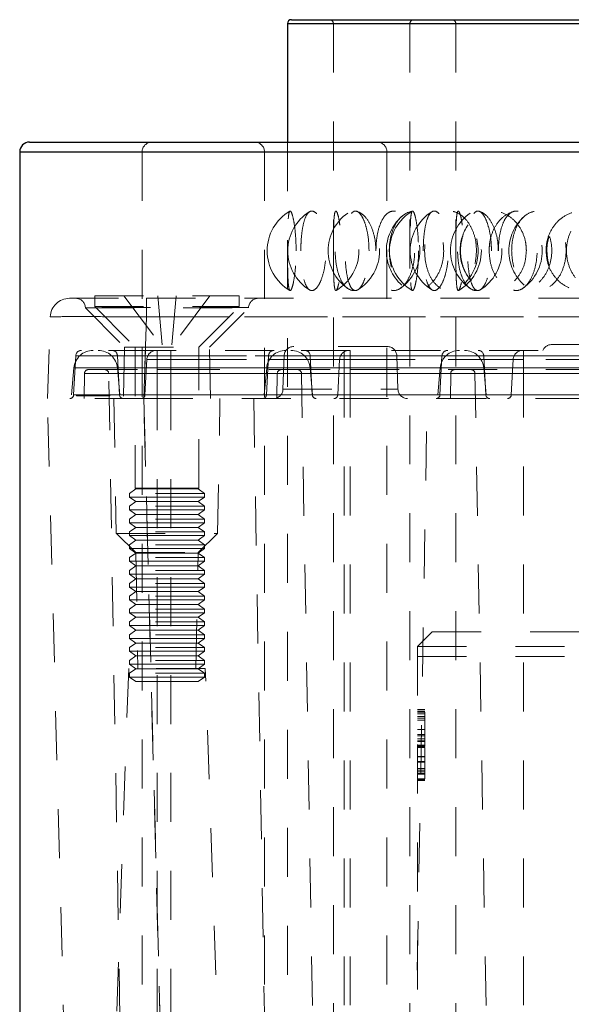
# Model space of a CAD drawing. Header units: inches. Extents: x 220 to 877, y 4 to 174.
# Tile 413 of 656: x 453.63 to 454.76, y 136.7 to 138.71. Entities that reach past the tile are written whole.
import ezdxf

# ---------------------------------------------------------------- set-up
doc = ezdxf.new("R2010")
doc.units = ezdxf.units.IN
doc.header["$LTSCALE"] = 0.5
doc.header["$MEASUREMENT"] = 0
doc.linetypes.add('HIDDEN', pattern=[0.225, 0.15, -0.075])
doc.layers.add('DSS-M-S', color=53, linetype='Continuous')
doc.layers.add('SVD-M-S', color=8, linetype='Continuous')

msp = doc.modelspace()

# ---------------------------------------------------------------- linework, layer by layer
at = {"layer": 'DSS-M-S', "linetype": 'Continuous', "lineweight": 25}
for p, q in [((454.18787, 138.71072), (456.20337, 138.71072)), ((454.17999, 138.70285), (454.17999, 138.46072)), ((454.17999, 138.70285), (456.21124, 138.70285)), ((453.65312, 138.46072), (456.73812, 138.46072)), ((453.63312, 138.44072), (453.63312, 136.53422)), ((453.63312, 138.44072), (456.75812, 138.44072))]:
    msp.add_line(p, q, dxfattribs=at)
at = {"layer": 'DSS-M-S', "linetype": 'HIDDEN', "lineweight": 18}
for p, q in [((455.19562, 138.70285), (454.17999, 138.70285)), ((454.27374, 138.70285), (454.27374, 134.7186)), ((456.11706, 138.70285), (454.27418, 138.70285)), ((454.42999, 138.70285), (454.42999, 134.7186)), ((456.21124, 138.70285), (454.43044, 138.70285)), ((454.52374, 138.70285), (454.52374, 134.7186)), ((456.36706, 138.70285), (454.52418, 138.70285)), ((454.17999, 138.46072), (454.17999, 134.7186)), ((455.19562, 138.44072), (453.63312, 138.44072)), ((453.88312, 138.44072), (453.88312, 136.53422)), ((456.75812, 138.44072), (453.88489, 138.44072)), ((454.13312, 138.44072), (454.13312, 134.29322)), ((456.25768, 138.44072), (454.13355, 138.44072)), ((454.38312, 138.44072), (454.38312, 135.90072)), ((456.50768, 138.44072), (454.38355, 138.44072)), ((454.47562, 137.46072), (454.44562, 137.43072)), ((454.47562, 137.46072), (455.91562, 137.46072)), ((454.44562, 137.43072), (454.44562, 135.96072)), ((455.94562, 137.43072), (454.44562, 137.43072)), ((454.44562, 137.41072), (455.94562, 137.41072)), ((454.46062, 137.30205), (454.44562, 137.30205)), ((454.46062, 137.29852), (454.44562, 137.29852)), ((454.46062, 137.29645), (454.44562, 137.29645)), ((454.46062, 137.29355), (454.44562, 137.29355)), ((454.46062, 137.28792), (454.44562, 137.28792)), ((454.46062, 137.28439), (454.44562, 137.28439)), ((454.46062, 137.28052), (454.44562, 137.28052)), ((454.46062, 137.26156), (454.44562, 137.26156)), ((454.46062, 137.2615), (454.44562, 137.2615)), ((454.46062, 137.25082), (454.44562, 137.25082)), ((454.46062, 137.24814), (454.44562, 137.24814)), ((454.46062, 137.24199), (454.44562, 137.24199)), ((454.46062, 137.23845), (454.44562, 137.23845)), ((454.46062, 137.23815), (454.44562, 137.23815)), ((454.46062, 137.23669), (454.44562, 137.23669)), ((454.46062, 137.22962), (454.44562, 137.22962)), ((454.46062, 137.22957), (454.44562, 137.22957)), ((454.46062, 137.22791), (454.44562, 137.22791)), ((454.46062, 137.22788), (454.44562, 137.22788)), ((454.46062, 137.22785), (454.44562, 137.22785)), ((454.46062, 137.22658), (454.44562, 137.22658)), ((454.46062, 137.22432), (454.44562, 137.22432)), ((454.46062, 137.22432), (454.46062, 137.16072)), ((454.46062, 137.20627), (454.44562, 137.20627)), ((454.46062, 137.20574), (454.44562, 137.20574)), ((454.46062, 137.19606), (454.44562, 137.19606)), ((454.46062, 137.19498), (454.44562, 137.19498)), ((454.46062, 137.18192), (454.44562, 137.18192)), ((454.46062, 137.17836), (454.44562, 137.17836)), ((454.46062, 137.17486), (454.44562, 137.17486)), ((454.46062, 137.17132), (454.44562, 137.17132)), ((454.46062, 137.17044), (454.44562, 137.17044)), ((454.46062, 137.16072), (454.44562, 137.16072)), ((454.46062, 137.15896), (454.44562, 137.15896)), ((454.46062, 137.15719), (454.44562, 137.15719))]:
    msp.add_line(p, q, dxfattribs=at)
at = {"layer": 'DSS-M-S', "linetype": 'Continuous', "lineweight": 25}
for centre, radius in [((454.18787, 138.70285), 0.00787), ((453.65312, 138.44072), 0.02)]:
    msp.add_arc(centre, radius, 90, 180, dxfattribs=at)
at = {"layer": 'DSS-M-S', "linetype": 'HIDDEN', "lineweight": 18}
for centre, radius, start, end in [((454.26587, 138.70285), 0.00787, 0, 90), ((454.43787, 138.70285), 0.00787, 90, 180), ((454.51587, 138.70285), 0.00787, 0, 90), ((453.90312, 138.44072), 0.02, 90, 180), ((454.11312, 138.44072), 0.02, 0, 90), ((454.36312, 138.44072), 0.02, 0, 90), ((454.23217, 138.23885), 0.09375, 120.35521, 180), ((454.27428, 138.23885), 0.09375, 122.02548, 180), ((454.35666, 138.23885), 0.09375, 124.95055, 180), ((454.23217, 138.23885), 0.09375, 300.46199, 59.48731), ((454.27428, 138.23885), 0.09375, 301.7718, 57.78279), ((454.4757, 138.23885), 0.09375, 131.841, 180), ((454.48217, 138.23885), 0.09375, 120.35521, 180), ((454.35666, 138.23885), 0.09375, 305.99099, 54.06215), ((454.52428, 138.23885), 0.09375, 122.02548, 180), ((454.60666, 138.23885), 0.09375, 124.95055, 180), ((454.48217, 138.23885), 0.09375, 300.46199, 59.48731), ((454.4757, 138.23885), 0.09375, 313.91497, 46.07679), ((454.52428, 138.23885), 0.09375, 301.7718, 57.78279), ((454.7257, 138.23885), 0.09375, 131.841, 180), ((454.60666, 138.23885), 0.09375, 305.99099, 54.06215), ((454.6262, 138.23885), 0.09375, 145.50835, 180), ((454.23217, 138.23885), 0.09375, 180, 239.71183), ((454.27428, 138.23885), 0.09375, 180, 238.20626), ((454.35666, 138.23885), 0.09375, 180, 234.7255), ((454.4757, 138.23885), 0.09375, 180, 228.42551), ((454.48217, 138.23885), 0.09375, 180, 239.71183), ((454.52428, 138.23885), 0.09375, 180, 238.20626), ((454.60666, 138.23885), 0.09375, 180, 234.7255), ((454.6262, 138.23885), 0.09375, 180, 214.33249), ((454.7257, 138.23885), 0.09375, 180, 228.42551)]:
    msp.add_arc(centre, radius, start, end, dxfattribs=at)
for points, knots in [([(454.19762, 138.23885), (454.19745, 138.22986), (454.19712, 138.21189), (454.19464, 138.18795), (454.19133, 138.16948), (454.18774, 138.15849), (454.18458, 138.15646), (454.1823, 138.16397), (454.18098, 138.18029), (454.18041, 138.20333), (454.18023, 138.23012), (454.18027, 138.25749), (454.18055, 138.28258), (454.18129, 138.30299), (454.18282, 138.31658), (454.18532, 138.32162), (454.18868, 138.31717), (454.19238, 138.30353), (454.19558, 138.28237), (454.19737, 138.25947), (454.19755, 138.24457), (454.19762, 138.23885)], [0, 0, 0, 0, 0.0522157, 0.1044115, 0.1570574, 0.210861, 0.26571, 0.3210845, 0.3762664, 0.4305798, 0.4836779, 0.5357757, 0.58758, 0.6399184, 0.6933372, 0.74789, 0.8031685, 0.8584936, 0.913147, 0.9666429, 1, 1, 1, 1]), ([(454.20727, 138.23885), (454.20747, 138.22986), (454.20788, 138.21189), (454.21116, 138.18795), (454.21636, 138.16948), (454.22353, 138.15849), (454.23218, 138.15646), (454.2414, 138.16397), (454.24984, 138.18029), (454.25606, 138.20333), (454.25903, 138.23012), (454.25835, 138.25749), (454.25427, 138.28258), (454.24747, 138.30299), (454.23894, 138.31658), (454.22987, 138.32162), (454.22143, 138.31717), (454.21457, 138.30353), (454.20985, 138.28237), (454.20758, 138.25947), (454.20735, 138.24457), (454.20727, 138.23885)], [0, 0, 0, 0, 0.05221572, 0.10441149, 0.15705743, 0.21086104, 0.26571001, 0.32108448, 0.37626637, 0.43057977, 0.48367794, 0.53577566, 0.58757998, 0.63991837, 0.69333725, 0.74788998, 0.80316854, 0.85849364, 0.91314705, 0.96664291, 1, 1, 1, 1]), ([(454.28684, 138.2915), (454.28626, 138.29574), (454.28469, 138.30703), (454.28156, 138.31747), (454.27846, 138.32156), (454.27617, 138.31634), (454.27479, 138.30292), (454.27413, 138.28252), (454.27393, 138.25997), (454.27391, 138.2449), (454.27391, 138.23885)], [0, 0, 0, 0, 0.0842444, 0.2242574, 0.3607481, 0.4950184, 0.6294014, 0.7660835, 0.9061544, 1, 1, 1, 1]), ([(454.36054, 138.23885), (454.36003, 138.22986), (454.35901, 138.21189), (454.35119, 138.18795), (454.33996, 138.16948), (454.32623, 138.15849), (454.3118, 138.15646), (454.29841, 138.16397), (454.28757, 138.18029), (454.28029, 138.20333), (454.27701, 138.23012), (454.27775, 138.25749), (454.28234, 138.28258), (454.2905, 138.30299), (454.30182, 138.31658), (454.31546, 138.32162), (454.33003, 138.31717), (454.34366, 138.30353), (454.35423, 138.28237), (454.35978, 138.25947), (454.36033, 138.24457), (454.36054, 138.23885)], [0, 0, 0, 0, 0.0522157, 0.1044115, 0.1570574, 0.210861, 0.26571, 0.3210845, 0.3762664, 0.4305798, 0.4836779, 0.5357757, 0.58758, 0.6399184, 0.6933372, 0.74789, 0.8031685, 0.8584936, 0.913147, 0.9666429, 1, 1, 1, 1]), ([(454.34655, 138.23885), (454.3462, 138.22957), (454.34549, 138.21101), (454.34008, 138.18635), (454.33253, 138.16789), (454.32388, 138.1578), (454.31553, 138.15688), (454.30834, 138.16483), (454.3028, 138.18067), (454.29912, 138.20297), (454.29741, 138.22961), (454.29777, 138.25772), (454.30025, 138.28387), (454.30488, 138.30468), (454.31143, 138.31763), (454.31935, 138.32152), (454.32782, 138.31635), (454.33588, 138.30292), (454.34238, 138.28252), (454.34602, 138.25997), (454.3464, 138.2449), (454.34655, 138.23885)], [0, 0, 0, 0, 0.05522489, 0.11047042, 0.16521401, 0.2186361, 0.27079818, 0.32237312, 0.37429046, 0.42728566, 0.48160002, 0.53692253, 0.59254613, 0.64762801, 0.70150336, 0.7540234, 0.805689, 0.85739802, 0.9099917, 0.96388932, 1, 1, 1, 1]), ([(454.36063, 138.23885), (454.36101, 138.22957), (454.36178, 138.21101), (454.36786, 138.18635), (454.37716, 138.16789), (454.38917, 138.1578), (454.40249, 138.15688), (454.41571, 138.16483), (454.42738, 138.18067), (454.43604, 138.20297), (454.44036, 138.22961), (454.43945, 138.25772), (454.43327, 138.28387), (454.42279, 138.30468), (454.40978, 138.31763), (454.39615, 138.32152), (454.38351, 138.31635), (454.37293, 138.30292), (454.36523, 138.28252), (454.36121, 138.25997), (454.3608, 138.2449), (454.36063, 138.23885)], [0, 0, 0, 0, 0.0552249, 0.1104704, 0.165214, 0.2186361, 0.2707982, 0.3223731, 0.3742905, 0.4272857, 0.4816, 0.5369225, 0.5925461, 0.647628, 0.7015034, 0.7540234, 0.805689, 0.857398, 0.9099917, 0.9638893, 1, 1, 1, 1]), ([(454.38781, 138.23885), (454.38835, 138.22986), (454.38943, 138.21189), (454.39791, 138.18795), (454.41071, 138.16948), (454.4274, 138.15849), (454.44636, 138.15646), (454.46549, 138.16397), (454.48222, 138.18029), (454.49418, 138.20333), (454.49977, 138.23012), (454.49849, 138.25749), (454.49076, 138.28258), (454.47759, 138.30299), (454.46048, 138.31658), (454.4414, 138.32162), (454.42264, 138.31717), (454.40639, 138.30353), (454.39457, 138.28237), (454.38862, 138.25947), (454.38803, 138.24457), (454.38781, 138.23885)], [0, 0, 0, 0, 0.05221572, 0.10441149, 0.15705743, 0.21086104, 0.26571001, 0.32108448, 0.37626637, 0.43057977, 0.48367794, 0.53577566, 0.58757998, 0.63991837, 0.69333725, 0.74788998, 0.80316854, 0.85849364, 0.91314705, 0.96664291, 1, 1, 1, 1]), ([(454.43081, 138.28647), (454.43098, 138.29185), (454.43137, 138.30444), (454.43283, 138.31646), (454.43532, 138.32165), (454.43868, 138.31716), (454.44238, 138.30353), (454.44558, 138.28237), (454.44737, 138.25947), (454.44755, 138.24457), (454.44762, 138.23885)], [0, 0, 0, 0, 0.0996421, 0.2332121, 0.3696173, 0.5078373, 0.6461737, 0.7828305, 0.916593, 1, 1, 1, 1]), ([(454.45727, 138.23885), (454.45747, 138.22986), (454.45788, 138.21189), (454.46116, 138.18795), (454.46636, 138.16948), (454.47353, 138.15849), (454.48218, 138.15646), (454.4914, 138.16397), (454.49984, 138.18029), (454.50606, 138.20333), (454.50903, 138.23012), (454.50835, 138.25749), (454.50427, 138.28258), (454.49747, 138.30299), (454.48894, 138.31658), (454.47987, 138.32162), (454.47143, 138.31717), (454.46457, 138.30353), (454.45985, 138.28237), (454.45758, 138.25947), (454.45735, 138.24457), (454.45727, 138.23885)], [0, 0, 0, 0, 0.05221572, 0.10441149, 0.15705743, 0.21086104, 0.26571001, 0.32108448, 0.37626637, 0.43057977, 0.48367794, 0.53577566, 0.58757998, 0.63991837, 0.69333725, 0.74788998, 0.80316854, 0.85849364, 0.91314705, 0.96664291, 1, 1, 1, 1]), ([(454.56601, 138.23885), (454.56534, 138.22957), (454.56402, 138.21101), (454.55377, 138.18635), (454.53901, 138.16789), (454.52137, 138.1578), (454.5034, 138.15688), (454.48697, 138.16483), (454.47348, 138.18067), (454.46403, 138.20297), (454.45949, 138.22961), (454.46044, 138.25772), (454.467, 138.28387), (454.47866, 138.30468), (454.49416, 138.31763), (454.51176, 138.32152), (454.52952, 138.31635), (454.54562, 138.30292), (454.55815, 138.28252), (454.56501, 138.25997), (454.56572, 138.2449), (454.56601, 138.23885)], [0, 0, 0, 0, 0.0552249, 0.1104704, 0.165214, 0.2186361, 0.2707982, 0.3223731, 0.3742905, 0.4272857, 0.4816, 0.5369225, 0.5925461, 0.647628, 0.7015034, 0.7540234, 0.805689, 0.857398, 0.9099917, 0.9638893, 1, 1, 1, 1]), ([(454.53684, 138.2915), (454.53626, 138.29574), (454.53469, 138.30703), (454.53156, 138.31747), (454.52846, 138.32156), (454.52617, 138.31634), (454.52479, 138.30292), (454.52413, 138.28252), (454.52393, 138.25997), (454.52391, 138.2449), (454.52391, 138.23885)], [0, 0, 0, 0, 0.0842444, 0.2242574, 0.3607481, 0.4950184, 0.6294014, 0.7660835, 0.9061544, 1, 1, 1, 1]), ([(454.61054, 138.23885), (454.61003, 138.22986), (454.60901, 138.21189), (454.60119, 138.18795), (454.58996, 138.16948), (454.57623, 138.15849), (454.5618, 138.15646), (454.54841, 138.16397), (454.53757, 138.18029), (454.53029, 138.20333), (454.52701, 138.23012), (454.52775, 138.25749), (454.53234, 138.28258), (454.5405, 138.30299), (454.55182, 138.31658), (454.56546, 138.32162), (454.58003, 138.31717), (454.59366, 138.30353), (454.60423, 138.28237), (454.60978, 138.25947), (454.61033, 138.24457), (454.61054, 138.23885)], [0, 0, 0, 0, 0.0522157, 0.1044115, 0.1570574, 0.210861, 0.26571, 0.3210845, 0.3762664, 0.4305798, 0.4836779, 0.5357757, 0.58758, 0.6399184, 0.6933372, 0.74789, 0.8031685, 0.8584936, 0.913147, 0.9666429, 1, 1, 1, 1]), ([(454.66785, 138.23885), (454.66708, 138.22986), (454.66555, 138.21189), (454.65376, 138.18795), (454.63653, 138.16948), (454.61504, 138.15849), (454.59184, 138.15646), (454.56966, 138.16397), (454.55117, 138.18029), (454.53844, 138.20333), (454.53262, 138.23012), (454.53394, 138.25749), (454.54205, 138.28258), (454.55622, 138.30299), (454.57536, 138.31658), (454.59779, 138.32162), (454.62105, 138.31717), (454.64226, 138.30353), (454.65836, 138.28237), (454.66671, 138.25947), (454.66753, 138.24457), (454.66785, 138.23885)], [0, 0, 0, 0, 0.0522157, 0.1044115, 0.1570574, 0.210861, 0.26571, 0.3210845, 0.3762664, 0.4305798, 0.4836779, 0.5357757, 0.58758, 0.6399184, 0.6933372, 0.74789, 0.8031685, 0.8584936, 0.913147, 0.9666429, 1, 1, 1, 1]), ([(454.59655, 138.23885), (454.5962, 138.22957), (454.59549, 138.21101), (454.59008, 138.18635), (454.58253, 138.16789), (454.57388, 138.1578), (454.56553, 138.15688), (454.55834, 138.16483), (454.5528, 138.18067), (454.54912, 138.20297), (454.54741, 138.22961), (454.54777, 138.25772), (454.55025, 138.28387), (454.55488, 138.30468), (454.56143, 138.31763), (454.56935, 138.32152), (454.57782, 138.31635), (454.58588, 138.30292), (454.59238, 138.28252), (454.59602, 138.25997), (454.5964, 138.2449), (454.59655, 138.23885)], [0, 0, 0, 0, 0.05522489, 0.11047042, 0.16521401, 0.2186361, 0.27079818, 0.32237312, 0.37429046, 0.42728566, 0.48160002, 0.53692253, 0.59254613, 0.64762801, 0.70150336, 0.7540234, 0.805689, 0.85739802, 0.9099917, 0.96388932, 1, 1, 1, 1]), ([(454.59174, 138.23885), (454.59242, 138.22957), (454.59378, 138.21101), (454.60453, 138.18635), (454.62057, 138.16789), (454.64067, 138.1578), (454.66228, 138.15688), (454.68313, 138.16483), (454.7011, 138.18067), (454.7142, 138.20297), (454.72066, 138.22961), (454.7193, 138.25772), (454.71003, 138.28387), (454.69409, 138.30468), (454.67385, 138.31763), (454.65207, 138.32152), (454.63126, 138.31635), (454.61332, 138.30292), (454.5999, 138.28252), (454.59277, 138.25997), (454.59203, 138.2449), (454.59174, 138.23885)], [0, 0, 0, 0, 0.0552249, 0.1104704, 0.165214, 0.2186361, 0.2707982, 0.3223731, 0.3742905, 0.4272857, 0.4816, 0.5369225, 0.5925461, 0.647628, 0.7015034, 0.7540234, 0.805689, 0.857398, 0.9099917, 0.9638893, 1, 1, 1, 1]), ([(454.61063, 138.23885), (454.61101, 138.22957), (454.61178, 138.21101), (454.61786, 138.18635), (454.62716, 138.16789), (454.63917, 138.1578), (454.65249, 138.15688), (454.66571, 138.16483), (454.67738, 138.18067), (454.68604, 138.20297), (454.69036, 138.22961), (454.68945, 138.25772), (454.68327, 138.28387), (454.67279, 138.30468), (454.65978, 138.31763), (454.64615, 138.32152), (454.63351, 138.31635), (454.62293, 138.30292), (454.61523, 138.28252), (454.61121, 138.25997), (454.6108, 138.2449), (454.61063, 138.23885)], [0, 0, 0, 0, 0.0552249, 0.1104704, 0.165214, 0.2186361, 0.2707982, 0.3223731, 0.3742905, 0.4272857, 0.4816, 0.5369225, 0.5925461, 0.647628, 0.7015034, 0.7540234, 0.805689, 0.857398, 0.9099917, 0.9638893, 1, 1, 1, 1]), ([(454.63781, 138.23885), (454.63835, 138.22986), (454.63943, 138.21189), (454.64791, 138.18795), (454.66071, 138.16948), (454.6774, 138.15849), (454.69636, 138.15646), (454.71549, 138.16397), (454.73222, 138.18029), (454.74418, 138.20333), (454.74977, 138.23012), (454.74849, 138.25749), (454.74076, 138.28258), (454.72759, 138.30299), (454.71048, 138.31658), (454.6914, 138.32162), (454.67264, 138.31717), (454.65639, 138.30353), (454.64457, 138.28237), (454.63862, 138.25947), (454.63803, 138.24457), (454.63781, 138.23885)], [0, 0, 0, 0, 0.05221572, 0.10441149, 0.15705743, 0.21086104, 0.26571001, 0.32108448, 0.37626637, 0.43057977, 0.48367794, 0.53577566, 0.58757998, 0.63991837, 0.69333725, 0.74788998, 0.80316854, 0.85849364, 0.91314705, 0.96664291, 1, 1, 1, 1]), ([(454.70803, 138.23885), (454.70881, 138.22986), (454.71038, 138.21189), (454.72258, 138.18795), (454.74077, 138.16948), (454.7641, 138.15849), (454.7901, 138.15646), (454.81583, 138.16397), (454.83796, 138.18029), (454.85358, 138.20333), (454.86082, 138.23012), (454.85917, 138.25749), (454.84912, 138.28258), (454.83186, 138.30299), (454.80914, 138.31658), (454.78335, 138.32162), (454.75749, 138.31717), (454.73467, 138.30353), (454.71779, 138.28237), (454.7092, 138.25947), (454.70835, 138.24457), (454.70803, 138.23885)], [0, 0, 0, 0, 0.05221572, 0.10441149, 0.15705743, 0.21086104, 0.26571001, 0.32108448, 0.37626637, 0.43057977, 0.48367794, 0.53577566, 0.58757998, 0.63991837, 0.69333725, 0.74788998, 0.80316854, 0.85849364, 0.91314705, 0.96664291, 1, 1, 1, 1]), ([(454.89433, 138.23885), (454.89347, 138.22957), (454.89176, 138.21101), (454.87844, 138.18635), (454.85903, 138.16789), (454.83545, 138.1578), (454.81096, 138.15688), (454.78812, 138.16483), (454.76903, 138.18067), (454.75545, 138.20297), (454.74885, 138.22961), (454.75023, 138.25772), (454.75974, 138.28387), (454.7764, 138.30468), (454.79819, 138.31763), (454.82242, 138.32152), (454.84639, 138.31635), (454.86775, 138.30292), (454.88415, 138.28252), (454.89304, 138.25997), (454.89396, 138.2449), (454.89433, 138.23885)], [0, 0, 0, 0, 0.0552249, 0.1104704, 0.165214, 0.2186361, 0.2707982, 0.3223731, 0.3742905, 0.4272857, 0.4816, 0.5369225, 0.5925461, 0.647628, 0.7015034, 0.7540234, 0.805689, 0.857398, 0.9099917, 0.9638893, 1, 1, 1, 1]), ([(454.71413, 138.20809), (454.71265, 138.21515), (454.70935, 138.23097), (454.70972, 138.25272), (454.71314, 138.26476), (454.71417, 138.26839)], [0, 0, 0, 0, 0.36024644, 0.80705116, 1, 1, 1, 1]), ([(454.27391, 138.23885), (454.27392, 138.22957), (454.27395, 138.21101), (454.27432, 138.18636), (454.27528, 138.16789), (454.27711, 138.15782), (454.27985, 138.15681), (454.28309, 138.16512), (454.28568, 138.17558), (454.28668, 138.18419), (454.28683, 138.18555)], [0, 0, 0, 0, 0.1438298, 0.2877133, 0.4302895, 0.569424, 0.7052769, 0.8396006, 0.974816, 1, 1, 1, 1]), ([(454.44762, 138.23885), (454.44745, 138.22986), (454.44712, 138.21189), (454.44464, 138.18795), (454.44133, 138.16948), (454.43774, 138.1585), (454.43458, 138.15641), (454.43232, 138.16417), (454.43116, 138.1768), (454.43089, 138.18837), (454.43081, 138.19198)], [0, 0, 0, 0, 0.1301416, 0.2602335, 0.3914474, 0.5255466, 0.6622513, 0.8002657, 0.9378002, 1, 1, 1, 1]), ([(454.52391, 138.23885), (454.52392, 138.22957), (454.52395, 138.21101), (454.52432, 138.18636), (454.52528, 138.16789), (454.52711, 138.15782), (454.52985, 138.15681), (454.53309, 138.16512), (454.53568, 138.17558), (454.53668, 138.18419), (454.53683, 138.18555)], [0, 0, 0, 0, 0.1438298, 0.2877133, 0.4302895, 0.569424, 0.7052769, 0.8396006, 0.974816, 1, 1, 1, 1]), ([(454.46062, 137.29645), (454.46062, 137.29494), (454.46062, 137.29192), (454.46062, 137.28259), (454.46062, 137.27201), (454.46062, 137.26504), (454.46062, 137.26156)], [0, 0, 0, 0, 0.27970537, 0.55938086, 0.77950855, 1, 1, 1, 1]), ([(454.46062, 137.26156), (454.46062, 137.25701), (454.46062, 137.24794), (454.46062, 137.23688), (454.46062, 137.22975), (454.46062, 137.22764), (454.46062, 137.22658)], [0, 0, 0, 0, 0.2800989, 0.5593238, 0.7794579, 1, 1, 1, 1])]:
    msp.add_open_spline(points, degree=3, knots=knots, dxfattribs=at)
at = {"layer": 'SVD-M-S', "linetype": 'HIDDEN', "lineweight": 18}
for p, q in [((453.78625, 138.14658), (454.08153, 138.14658)), ((453.78625, 138.14658), (453.78625, 138.12493)), ((453.84609, 138.14658), (453.92444, 138.04225)), ((453.91499, 138.14658), (453.92444, 138.04225)), ((453.95279, 138.14658), (453.94334, 138.04225)), ((454.02169, 138.14658), (453.94334, 138.04225)), ((454.08153, 138.12493), (454.08153, 138.14658)), ((453.73496, 138.14183), (453.89235, 138.14183)), ((453.76723, 138.12283), (453.76725, 138.12214)), ((453.76725, 138.12214), (454.10053, 138.12214)), ((453.76725, 138.12214), (453.84714, 138.04225)), ((454.10055, 138.12283), (453.76909, 138.12283)), ((454.10055, 138.12283), (453.76909, 138.12283)), ((453.78625, 138.12493), (454.08153, 138.12493)), ((453.78625, 138.12493), (453.86893, 138.04225)), ((453.89235, 138.10383), (453.89235, 138.14183)), ((453.89235, 138.14183), (456.06205, 138.14183)), ((453.89235, 138.14183), (453.89235, 138.10383)), ((453.99885, 138.04225), (454.08153, 138.12493)), ((454.02064, 138.04225), (454.10053, 138.12214)), ((454.10053, 138.12214), (454.10055, 138.12283)), ((453.6898, 137.9371), (453.69562, 138.10383)), ((453.89235, 138.10383), (453.88653, 137.9371)), ((453.88653, 137.9371), (453.89235, 138.10383)), ((456.06205, 138.10383), (453.89235, 138.10383)), ((453.89235, 138.10383), (456.06205, 138.10383)), ((453.84714, 138.04225), (453.84531, 137.9371)), ((453.84714, 138.04225), (454.02064, 138.04225)), ((453.86893, 138.04225), (453.86893, 137.75398)), ((453.99885, 137.75398), (453.99885, 138.04225)), ((454.02247, 137.9371), (454.02064, 138.04225)), ((454.38361, 138.0434), (454.19283, 138.0434)), ((454.81972, 138.04734), (454.71965, 138.04734)), ((453.74752, 138.02433), (453.74334, 137.94456)), ((453.74752, 138.02433), (453.9142, 138.02433)), ((453.9142, 138.02433), (453.74752, 138.02433)), ((453.9142, 138.03553), (453.75931, 138.03553)), ((453.9142, 138.02433), (453.83286, 138.02433)), ((453.83286, 138.02433), (453.83704, 137.94456)), ((453.83286, 138.02433), (453.9142, 138.02433)), ((453.9142, 138.03553), (453.9142, 137.99959)), ((453.9142, 138.03553), (453.9142, 137.99959)), ((453.9142, 137.99959), (453.9142, 138.03553)), ((453.9142, 138.03553), (453.9142, 137.99959)), ((453.9142, 138.03553), (453.9142, 138.02433)), ((453.94176, 138.03553), (453.9142, 138.03553)), ((453.9142, 138.02433), (453.9142, 138.03553)), ((453.9142, 138.03553), (453.9142, 138.01687)), ((453.9142, 138.03553), (453.9142, 138.01687)), ((453.9142, 138.03553), (453.9142, 138.02433)), ((453.9142, 138.02433), (453.9142, 138.03553)), ((453.9142, 138.02433), (453.9142, 137.94456)), ((453.9142, 138.02433), (453.94176, 138.02433)), ((453.94176, 138.02433), (453.9142, 138.02433)), ((453.9142, 138.02433), (453.9142, 137.94456)), ((453.9142, 138.02433), (453.9142, 137.94456)), ((453.9142, 138.02433), (453.9142, 137.94456)), ((453.9142, 138.02433), (454.29609, 138.02433)), ((454.29609, 138.02433), (453.9142, 138.02433)), ((453.94176, 138.03553), (453.94176, 137.99959)), ((453.94176, 138.03553), (453.94176, 137.99959)), ((453.94176, 138.02433), (453.94176, 138.03553)), ((453.94176, 138.03553), (453.94176, 138.02433)), ((454.15301, 138.03553), (453.94176, 138.03553)), ((453.94176, 138.03553), (453.94176, 138.01687)), ((453.94176, 138.02433), (454.14122, 138.02433)), ((453.94176, 138.02433), (453.94176, 137.94456)), ((454.22656, 138.02433), (453.94176, 138.02433)), ((453.94176, 138.02433), (453.94176, 137.94456)), ((454.14122, 138.02433), (454.13704, 137.94456)), ((454.14122, 138.02433), (454.30791, 138.02433)), ((454.30791, 138.03553), (454.15301, 138.03553)), ((454.17316, 138.0244), (454.17077, 137.9561)), ((454.40328, 138.0244), (454.17316, 138.0244)), ((454.30791, 138.02433), (454.22656, 138.02433)), ((454.22656, 138.02433), (454.23074, 137.94456)), ((454.29609, 138.03553), (454.29609, 137.99959)), ((454.29609, 137.99959), (454.29609, 138.03553)), ((454.29609, 138.03553), (454.29609, 138.01687)), ((454.29609, 138.02433), (454.29609, 138.03553)), ((454.29609, 138.03553), (454.29609, 138.02433)), ((454.29609, 138.02433), (454.58089, 138.02433)), ((454.29609, 138.02433), (454.29609, 137.94456)), ((454.49555, 138.02433), (454.29609, 138.02433)), ((454.29609, 138.02433), (454.29609, 137.94456)), ((454.30791, 138.03553), (454.30791, 137.99959)), ((454.30791, 137.99959), (454.30791, 138.03553)), ((455.29216, 138.03553), (454.30791, 138.03553)), ((454.30791, 138.02433), (454.30791, 138.03553)), ((454.30791, 138.03553), (454.30791, 138.02433)), ((454.30791, 138.01687), (454.30791, 138.03553)), ((454.30791, 138.02433), (454.30791, 137.94456)), ((454.30791, 138.02433), (455.29216, 138.02433)), ((455.29216, 138.02433), (454.30791, 138.02433)), ((454.30791, 138.02433), (454.30791, 137.94456)), ((454.40567, 137.9561), (454.40328, 138.0244)), ((454.49555, 138.02433), (454.49137, 137.94456)), ((454.66224, 138.02433), (454.49555, 138.02433)), ((454.58089, 138.02433), (454.58507, 137.94456)), ((454.58089, 138.02433), (454.66224, 138.02433)), ((454.66224, 137.99959), (454.66224, 138.03553)), ((454.66224, 138.03553), (454.66224, 137.99959)), ((454.66224, 138.02433), (454.66224, 138.03553)), ((454.66224, 138.03553), (454.66224, 138.02433)), ((454.66224, 138.03553), (454.66224, 138.01687)), ((454.66224, 138.02433), (454.66224, 137.94456)), ((454.66224, 138.02433), (454.66224, 137.94456)), ((454.66224, 138.02433), (455.64649, 138.02433)), ((455.64649, 138.02433), (454.66224, 138.02433)), ((453.89279, 138.01687), (453.88901, 137.94456)), ((453.89279, 138.01687), (453.9142, 138.01687)), ((453.9142, 138.01687), (453.89279, 138.01687)), ((453.9142, 138.01687), (453.9142, 137.94456)), ((453.9142, 138.01687), (453.94176, 138.01687)), ((453.9142, 138.01687), (453.9142, 137.94456)), ((454.29609, 138.01687), (453.9142, 138.01687)), ((453.94176, 138.01687), (454.2865, 138.01687)), ((453.94176, 138.01687), (453.94176, 137.94456)), ((454.2865, 138.01687), (454.28271, 137.94456)), ((454.2865, 138.01687), (454.30791, 138.01687)), ((454.64083, 138.01687), (454.29609, 138.01687)), ((454.29609, 138.01687), (454.29609, 137.94456)), ((454.30791, 138.01687), (454.30791, 137.94456)), ((454.30791, 138.01687), (455.29216, 138.01687)), ((454.64083, 138.01687), (454.63704, 137.94456)), ((454.66224, 138.01687), (454.64083, 138.01687)), ((454.66224, 138.01687), (454.66224, 137.94456)), ((455.64649, 138.01687), (454.66224, 138.01687)), ((453.74379, 137.99959), (453.73901, 137.94498)), ((453.9142, 137.99959), (453.74379, 137.99959)), ((453.74379, 137.99959), (453.9142, 137.99959)), ((453.76549, 137.98842), (453.7646, 137.9371)), ((453.9142, 137.98842), (453.76549, 137.98842)), ((453.76549, 137.98842), (453.9142, 137.98842)), ((453.77337, 137.99616), (453.9142, 137.99616)), ((453.81488, 137.98842), (453.9142, 137.98842)), ((453.84134, 136.47253), (453.81488, 137.98842)), ((453.9142, 137.98842), (453.81488, 137.98842)), ((453.83266, 137.99959), (453.9142, 137.99959)), ((453.83266, 137.99959), (453.83743, 137.94498)), ((453.9142, 137.99959), (453.83266, 137.99959)), ((453.9142, 137.99959), (453.9142, 137.94498)), ((453.94176, 137.99959), (453.9142, 137.99959)), ((453.9142, 137.99959), (453.94176, 137.99959)), ((453.9142, 137.99959), (453.9142, 137.94498)), ((453.9142, 137.99959), (453.9142, 137.94498)), ((453.9142, 137.99959), (453.9142, 137.94498)), ((454.29609, 137.99959), (453.9142, 137.99959)), ((453.9142, 137.99959), (454.29609, 137.99959)), ((453.9142, 137.98842), (453.9142, 137.99616)), ((453.9142, 137.99616), (453.94176, 137.99616)), ((453.9142, 137.98842), (453.9142, 137.99616)), ((453.9142, 137.98842), (453.9142, 137.99616)), ((453.9142, 137.98842), (453.9142, 137.99616)), ((453.9142, 137.98842), (453.9142, 137.9371)), ((453.94176, 137.98842), (453.9142, 137.98842)), ((453.9142, 137.98842), (453.94176, 137.98842)), ((453.9142, 136.47253), (453.9142, 137.98842)), ((453.9142, 136.47253), (453.9142, 137.98842)), ((453.9142, 137.98842), (453.9142, 137.9371)), ((454.29609, 137.98842), (453.9142, 137.98842)), ((453.9142, 137.98842), (454.29609, 137.98842)), ((453.94176, 137.99959), (454.22636, 137.99959)), ((453.94176, 137.99959), (453.94176, 137.94498)), ((454.13749, 137.99959), (453.94176, 137.99959)), ((453.94176, 137.99959), (453.94176, 137.94498)), ((453.94176, 137.98842), (453.94176, 137.99616)), ((453.94176, 137.99616), (454.16707, 137.99616)), ((453.94176, 137.98842), (453.94176, 137.99616)), ((454.1592, 137.98842), (453.94176, 137.98842)), ((453.94176, 137.98842), (454.20858, 137.98842)), ((453.94176, 137.98842), (453.94176, 137.9371)), ((453.94176, 136.47253), (453.94176, 137.98842)), ((454.13749, 137.99959), (454.13271, 137.94498)), ((454.30791, 137.99959), (454.13749, 137.99959)), ((454.1592, 137.98842), (454.1583, 137.9371)), ((454.30791, 137.98842), (454.1592, 137.98842)), ((454.16707, 137.99616), (454.30791, 137.99616)), ((454.20858, 137.98842), (454.30791, 137.98842)), ((454.24158, 136.09817), (454.20858, 137.98842)), ((454.22636, 137.99959), (454.30791, 137.99959)), ((454.22636, 137.99959), (454.23113, 137.94498)), ((454.29609, 137.99959), (454.29609, 137.94498)), ((454.58069, 137.99959), (454.29609, 137.99959)), ((454.29609, 137.99959), (454.49182, 137.99959)), ((454.29609, 137.99959), (454.29609, 137.94498)), ((454.29609, 137.98842), (454.29609, 137.99616)), ((454.29609, 137.98842), (454.29609, 137.99616)), ((454.29609, 136.09817), (454.29609, 137.98842)), ((454.56292, 137.98842), (454.29609, 137.98842)), ((454.29609, 137.98842), (454.51353, 137.98842)), ((454.29609, 137.98842), (454.29609, 137.9371)), ((454.30791, 137.99959), (454.30791, 137.94498)), ((455.29216, 137.99959), (454.30791, 137.99959)), ((454.30791, 137.99959), (455.29216, 137.99959)), ((454.30791, 137.99959), (454.30791, 137.94498)), ((454.30791, 137.98842), (454.30791, 137.99616)), ((454.30791, 137.99616), (455.29216, 137.99616)), ((454.30791, 137.98842), (454.30791, 137.99616)), ((454.30791, 137.98842), (454.30791, 137.9371)), ((455.29216, 137.98842), (454.30791, 137.98842)), ((454.30791, 137.98842), (455.29216, 137.98842)), ((454.30791, 136.09817), (454.30791, 137.98842)), ((454.49182, 137.99959), (454.48704, 137.94498)), ((454.49182, 137.99959), (454.66224, 137.99959)), ((454.51353, 137.98842), (454.51263, 137.9371)), ((454.51353, 137.98842), (454.66224, 137.98842)), ((454.59591, 136.09817), (454.56292, 137.98842)), ((454.66224, 137.98842), (454.56292, 137.98842)), ((454.58069, 137.99959), (454.58546, 137.94498)), ((454.66224, 137.99959), (454.58069, 137.99959)), ((454.66224, 137.99959), (454.66224, 137.94498)), ((454.66224, 137.99959), (454.66224, 137.94498)), ((455.64649, 137.99959), (454.66224, 137.99959)), ((454.66224, 137.99959), (455.64649, 137.99959)), ((454.66224, 137.99616), (454.66224, 137.98842)), ((454.66224, 137.99616), (454.66224, 137.98842)), ((454.66224, 136.09817), (454.66224, 137.98842)), ((454.66224, 137.98842), (454.66224, 137.9371)), ((455.64649, 137.98842), (454.66224, 137.98842)), ((454.66224, 137.98842), (455.64649, 137.98842)), ((453.9142, 137.94498), (453.73901, 137.94498)), ((453.9142, 137.94456), (453.74334, 137.94456)), ((453.74334, 137.94456), (453.9142, 137.94456)), ((453.74885, 137.94301), (453.74885, 137.94498)), ((453.75547, 137.94301), (453.75547, 137.94498)), ((453.75735, 137.94301), (453.75735, 137.94498)), ((453.75948, 137.94301), (453.75948, 137.94498)), ((453.76496, 137.94301), (453.76496, 137.94498)), ((453.76496, 137.94301), (453.80643, 137.94301)), ((453.79757, 137.94301), (453.79757, 137.94498)), ((453.79846, 137.94301), (453.79846, 137.94498)), ((453.80643, 137.94301), (453.80643, 137.94498)), ((453.81012, 137.94301), (453.80703, 137.94301)), ((453.81706, 137.94301), (453.81706, 137.94498)), ((453.83704, 137.94456), (453.9142, 137.94456)), ((453.9142, 137.94456), (453.83704, 137.94456)), ((453.9142, 137.94456), (453.88901, 137.94456)), ((453.88901, 137.94456), (453.9142, 137.94456)), ((453.94176, 137.94498), (453.9142, 137.94498)), ((453.94176, 137.94456), (453.9142, 137.94456)), ((453.9142, 137.94456), (453.9142, 137.9371)), ((453.9142, 137.94456), (453.94176, 137.94456)), ((453.9142, 137.9371), (453.9142, 137.94456)), ((453.9142, 137.9371), (453.9142, 137.94456)), ((453.94176, 137.94456), (453.9142, 137.94456)), ((453.9142, 137.94456), (453.9142, 137.9371)), ((453.9142, 137.9371), (453.9142, 137.94456)), ((453.9142, 137.94456), (453.9142, 137.9371)), ((453.9142, 137.94456), (454.29609, 137.94456)), ((454.29609, 137.94456), (453.9142, 137.94456)), ((453.9142, 137.94456), (454.29609, 137.94456)), ((454.13271, 137.94498), (453.94176, 137.94498)), ((453.94176, 137.9371), (453.94176, 137.94456)), ((453.94176, 137.94456), (454.23074, 137.94456)), ((454.13704, 137.94456), (453.94176, 137.94456)), ((453.94176, 137.94456), (453.94176, 137.9371)), ((454.28271, 137.94456), (453.94176, 137.94456)), ((453.94176, 137.9371), (453.94176, 137.94456)), ((454.30791, 137.94498), (454.13271, 137.94498)), ((454.30791, 137.94456), (454.13704, 137.94456)), ((454.17077, 137.9561), (454.40567, 137.9561)), ((454.23074, 137.94456), (454.30791, 137.94456)), ((454.30791, 137.94456), (454.28271, 137.94456)), ((454.29609, 137.94456), (454.63704, 137.94456)), ((454.29609, 137.94456), (454.29609, 137.9371)), ((454.29609, 137.9371), (454.29609, 137.94456)), ((454.58507, 137.94456), (454.29609, 137.94456)), ((454.29609, 137.94456), (454.49137, 137.94456)), ((454.29609, 137.94456), (454.29609, 137.9371)), ((455.29216, 137.94498), (454.30791, 137.94498)), ((455.29216, 137.94456), (454.30791, 137.94456)), ((454.30791, 137.94456), (454.30791, 137.9371)), ((454.30791, 137.94456), (455.29216, 137.94456)), ((454.30791, 137.94456), (454.30791, 137.9371)), ((455.29216, 137.94456), (454.30791, 137.94456)), ((454.30791, 137.9371), (454.30791, 137.94456)), ((454.49137, 137.94456), (454.66224, 137.94456)), ((454.66224, 137.94456), (454.58507, 137.94456)), ((454.63704, 137.94456), (454.66224, 137.94456)), ((454.66224, 137.94456), (454.66224, 137.9371)), ((454.66224, 137.9371), (454.66224, 137.94456)), ((454.66224, 137.9371), (454.66224, 137.94456)), ((454.66224, 137.94456), (455.64649, 137.94456)), ((455.64649, 137.94456), (454.66224, 137.94456)), ((454.66224, 137.94456), (455.64649, 137.94456)), ((453.88653, 137.9371), (453.6898, 137.9371)), ((453.74054, 135.99906), (453.6898, 137.9371)), ((453.82562, 137.9371), (453.83043, 137.66151)), ((453.88653, 137.9371), (456.06787, 137.9371)), ((453.88658, 137.9371), (456.06782, 137.9371)), ((453.88658, 137.9371), (453.93733, 135.99906)), ((453.93733, 135.99906), (453.88658, 137.9371)), ((454.03735, 137.66151), (454.04216, 137.9371)), ((454.11106, 137.9371), (454.13841, 136.37003)), ((454.43803, 136.37003), (454.46539, 137.9371)), ((453.8705, 137.75288), (453.85712, 137.74351)), ((454.01066, 137.74351), (453.85712, 137.74351)), ((453.85712, 137.74351), (453.85712, 137.73601)), ((453.86893, 137.75398), (453.93389, 137.75398)), ((453.86893, 137.75398), (453.8705, 137.75288)), ((453.8705, 137.75288), (453.93389, 137.75288)), ((453.93389, 137.75398), (453.99885, 137.75398)), ((453.93389, 137.75288), (453.99728, 137.75288)), ((453.99728, 137.75288), (453.99885, 137.75398)), ((454.01066, 137.74351), (453.99728, 137.75288)), ((454.01066, 137.73601), (454.01066, 137.74351)), ((453.85712, 137.73601), (453.93389, 137.73601)), ((453.85712, 137.73601), (453.8705, 137.72664)), ((453.8705, 137.72664), (453.85712, 137.71726)), ((453.8705, 137.72664), (453.93389, 137.72664)), ((453.93389, 137.73601), (454.01066, 137.73601)), ((453.93389, 137.72664), (453.99728, 137.72664)), ((453.99728, 137.72664), (454.01066, 137.73601)), ((454.01066, 137.71726), (453.99728, 137.72664)), ((454.01066, 137.71726), (453.85712, 137.71726)), ((453.85712, 137.71726), (453.85712, 137.70976)), ((453.85712, 137.70976), (453.93389, 137.70976)), ((453.85712, 137.70976), (453.8705, 137.70039)), ((453.8705, 137.70039), (453.85712, 137.69102)), ((453.8705, 137.70039), (453.93389, 137.70039)), ((453.93389, 137.70976), (454.01066, 137.70976)), ((453.93389, 137.70039), (453.99728, 137.70039)), ((453.99728, 137.70039), (454.01066, 137.70976)), ((454.01066, 137.69102), (453.99728, 137.70039)), ((454.01066, 137.70976), (454.01066, 137.71726)), ((454.01066, 137.69102), (453.85712, 137.69102)), ((453.85712, 137.69102), (453.85712, 137.68351)), ((453.85712, 137.68351), (453.93389, 137.68351)), ((453.85712, 137.68351), (453.8705, 137.67414)), ((453.93389, 137.68351), (454.01066, 137.68351)), ((453.99728, 137.67414), (454.01066, 137.68351)), ((454.01066, 137.68351), (454.01066, 137.69102)), ((453.83043, 137.66151), (454.03735, 137.66151)), ((453.83053, 137.66151), (453.87048, 137.62293)), ((453.8705, 137.67414), (453.85712, 137.66477)), ((454.01066, 137.66477), (453.85712, 137.66477)), ((453.85712, 137.66477), (453.85712, 137.65727)), ((453.8705, 137.67414), (453.93389, 137.67414)), ((453.93389, 137.67414), (453.99728, 137.67414)), ((454.01066, 137.66477), (453.99728, 137.67414)), ((453.9973, 137.62293), (454.03725, 137.66151)), ((454.01066, 137.65727), (454.01066, 137.66477)), ((453.85712, 137.65727), (453.93389, 137.65727)), ((453.85712, 137.65727), (453.8705, 137.6479)), ((453.8705, 137.6479), (453.85712, 137.63852)), ((453.8705, 137.6479), (453.93389, 137.6479)), ((453.93389, 137.65727), (454.01066, 137.65727)), ((453.93389, 137.6479), (453.99728, 137.6479)), ((453.99728, 137.6479), (454.01066, 137.65727)), ((454.01066, 137.63852), (453.99728, 137.6479)), ((454.01066, 137.63852), (453.85712, 137.63852)), ((453.85712, 137.63852), (453.85712, 137.63102)), ((453.85712, 137.63102), (453.93389, 137.63102)), ((453.85712, 137.63102), (453.8705, 137.62165)), ((453.8705, 137.62165), (453.85712, 137.61228)), ((453.87048, 137.62293), (453.9973, 137.62293)), ((453.87048, 137.62293), (453.87461, 137.38592)), ((453.8705, 137.62165), (453.93389, 137.62165)), ((453.93389, 137.63102), (454.01066, 137.63102)), ((453.93389, 137.62165), (453.99728, 137.62165)), ((453.99317, 137.38592), (453.9973, 137.62293)), ((453.99728, 137.62165), (454.01066, 137.63102)), ((454.01066, 137.61228), (453.99728, 137.62165)), ((454.01066, 137.63102), (454.01066, 137.63852)), ((454.01066, 137.61228), (453.85712, 137.61228)), ((453.85712, 137.61228), (453.85712, 137.60477)), ((453.85712, 137.60477), (453.93389, 137.60477)), ((453.85712, 137.60477), (453.8705, 137.5954)), ((453.93389, 137.60477), (454.01066, 137.60477)), ((453.99728, 137.5954), (454.01066, 137.60477)), ((454.01066, 137.60477), (454.01066, 137.61228)), ((453.8705, 137.5954), (453.85712, 137.58603)), ((454.01066, 137.58603), (453.85712, 137.58603)), ((453.85712, 137.58603), (453.85712, 137.57853)), ((453.8705, 137.5954), (453.93389, 137.5954)), ((453.93389, 137.5954), (453.99728, 137.5954)), ((454.01066, 137.58603), (453.99728, 137.5954)), ((454.01066, 137.57853), (454.01066, 137.58603)), ((453.85712, 137.57853), (453.93389, 137.57853)), ((453.85712, 137.57853), (453.8705, 137.56916)), ((453.8705, 137.56916), (453.85712, 137.55978)), ((454.01066, 137.55978), (453.85712, 137.55978)), ((453.85712, 137.55978), (453.85712, 137.55228)), ((453.8705, 137.56916), (453.93389, 137.56916)), ((453.93389, 137.57853), (454.01066, 137.57853)), ((453.93389, 137.56916), (453.99728, 137.56916)), ((453.99728, 137.56916), (454.01066, 137.57853)), ((454.01066, 137.55978), (453.99728, 137.56916)), ((454.01066, 137.55228), (454.01066, 137.55978)), ((453.85712, 137.55228), (453.93389, 137.55228)), ((453.85712, 137.55228), (453.8705, 137.54291)), ((453.8705, 137.54291), (453.85712, 137.53354)), ((453.8705, 137.54291), (453.93389, 137.54291)), ((453.93389, 137.55228), (454.01066, 137.55228)), ((453.93389, 137.54291), (453.99728, 137.54291)), ((453.99728, 137.54291), (454.01066, 137.55228)), ((454.01066, 137.53354), (453.99728, 137.54291)), ((454.01066, 137.53354), (453.85712, 137.53354)), ((453.85712, 137.53354), (453.85712, 137.52603)), ((453.85712, 137.52603), (453.93389, 137.52603)), ((453.85712, 137.52603), (453.8705, 137.51666)), ((453.93389, 137.52603), (454.01066, 137.52603)), ((453.99728, 137.51666), (454.01066, 137.52603)), ((454.01066, 137.52603), (454.01066, 137.53354)), ((453.8705, 137.51666), (453.85712, 137.50729)), ((454.01066, 137.50729), (453.85712, 137.50729)), ((453.85712, 137.50729), (453.85712, 137.49979)), ((453.85712, 137.49979), (453.93389, 137.49979)), ((453.85712, 137.49979), (453.8705, 137.49042)), ((453.8705, 137.51666), (453.93389, 137.51666)), ((453.93389, 137.51666), (453.99728, 137.51666)), ((453.93389, 137.49979), (454.01066, 137.49979)), ((454.01066, 137.50729), (453.99728, 137.51666)), ((453.99728, 137.49042), (454.01066, 137.49979)), ((454.01066, 137.49979), (454.01066, 137.50729)), ((453.8705, 137.49042), (453.85712, 137.48104)), ((454.01066, 137.48104), (453.85712, 137.48104)), ((453.85712, 137.48104), (453.85712, 137.47354)), ((453.8705, 137.49042), (453.93389, 137.49042)), ((453.93389, 137.49042), (453.99728, 137.49042)), ((454.01066, 137.48104), (453.99728, 137.49042)), ((454.01066, 137.47354), (454.01066, 137.48104)), ((453.85712, 137.47354), (453.93389, 137.47354)), ((453.85712, 137.47354), (453.8705, 137.46417)), ((453.8705, 137.46417), (453.85712, 137.4548)), ((453.8705, 137.46417), (453.93389, 137.46417)), ((453.93389, 137.47354), (454.01066, 137.47354)), ((453.93389, 137.46417), (453.99728, 137.46417)), ((453.99728, 137.46417), (454.01066, 137.47354)), ((454.01066, 137.4548), (453.99728, 137.46417)), ((454.01066, 137.4548), (453.85712, 137.4548)), ((453.85712, 137.4548), (453.85712, 137.44729)), ((453.85712, 137.44729), (453.93389, 137.44729)), ((453.85712, 137.44729), (453.8705, 137.43792)), ((453.93389, 137.44729), (454.01066, 137.44729)), ((453.99728, 137.43792), (454.01066, 137.44729)), ((454.01066, 137.44729), (454.01066, 137.4548)), ((453.8705, 137.43792), (453.85712, 137.42855)), ((454.01066, 137.42855), (453.85712, 137.42855)), ((453.85712, 137.42855), (453.85712, 137.42105)), ((453.85712, 137.42105), (453.93389, 137.42105)), ((453.85712, 137.42105), (453.8705, 137.41167)), ((453.8705, 137.43792), (453.93389, 137.43792)), ((453.93389, 137.43792), (453.99728, 137.43792)), ((453.93389, 137.42105), (454.01066, 137.42105)), ((454.01066, 137.42855), (453.99728, 137.43792)), ((453.99728, 137.41167), (454.01066, 137.42105)), ((454.01066, 137.42105), (454.01066, 137.42855)), ((453.8705, 137.41167), (453.85712, 137.4023)), ((454.01066, 137.4023), (453.85712, 137.4023)), ((453.85712, 137.4023), (453.85712, 137.3948)), ((453.8705, 137.41167), (453.93389, 137.41167)), ((453.93389, 137.41167), (453.99728, 137.41167)), ((454.01066, 137.4023), (453.99728, 137.41167)), ((454.01066, 137.3948), (454.01066, 137.4023)), ((453.85571, 137.38592), (453.80594, 135.96072)), ((454.01207, 137.38592), (453.85571, 137.38592)), ((453.85712, 137.3948), (453.93389, 137.3948)), ((453.85712, 137.3948), (453.8705, 137.38543)), ((453.8705, 137.38543), (453.85712, 137.37606)), ((453.8705, 137.38543), (453.93389, 137.38543)), ((453.93389, 137.3948), (454.01066, 137.3948)), ((453.93389, 137.38543), (453.99728, 137.38543)), ((453.99728, 137.38543), (454.01066, 137.3948)), ((454.01066, 137.37606), (453.99728, 137.38543)), ((454.06184, 135.96072), (454.01207, 137.38592)), ((454.01066, 137.37606), (453.85712, 137.37606)), ((453.85712, 137.37606), (453.85712, 137.36855)), ((453.85712, 137.36855), (453.93389, 137.36855)), ((453.85712, 137.36855), (453.8705, 137.35918)), ((453.8705, 137.35918), (453.93389, 137.35918)), ((453.93389, 137.36855), (454.01066, 137.36855)), ((453.93389, 137.35918), (453.99728, 137.35918)), ((453.99728, 137.35918), (454.01066, 137.36855)), ((454.01066, 137.36855), (454.01066, 137.37606))]:
    msp.add_line(p, q, dxfattribs=at)
for centre, radius, start, end in [((453.73496, 138.10246), 0.03937, 90, 178), ((453.74756, 138.12214), 0.01969, 2, 90), ((454.12022, 138.12214), 0.01969, 90, 178), ((454.19283, 138.02372), 0.01969, 90, 178), ((454.38361, 138.02372), 0.01969, 2, 90), ((454.71965, 138.02765), 0.01969, 90, 156.42182), ((453.78301, 137.99616), 0.03937, 90, 175), ((453.75931, 138.02372), 0.01181, 90, 177), ((453.79343, 137.99616), 0.03937, 5, 90), ((453.82107, 138.02372), 0.01181, 3, 90), ((453.91245, 138.01584), 0.01969, 90, 177), ((454.17671, 137.99616), 0.03937, 90, 175), ((454.15301, 138.02372), 0.01181, 90, 177), ((454.18714, 137.99616), 0.03937, 5, 90), ((454.21477, 138.02372), 0.01181, 3, 90), ((454.30615, 138.01584), 0.01969, 90, 177), ((454.53104, 137.99616), 0.03937, 90, 175), ((454.50734, 138.02372), 0.01181, 90, 177), ((454.54147, 137.99616), 0.03937, 5, 90), ((454.5691, 138.02372), 0.01181, 3, 90), ((454.66048, 138.01584), 0.01969, 90, 177), ((453.77337, 137.98828), 0.00787, 90, 179), ((453.80701, 137.98828), 0.00787, 1, 90), ((454.16707, 137.98828), 0.00787, 90, 179), ((454.20071, 137.98828), 0.00787, 1, 90), ((454.5214, 137.98828), 0.00787, 90, 179), ((454.55504, 137.98828), 0.00787, 1, 90), ((453.73547, 137.94498), 0.00787, 270, 357), ((453.84491, 137.94498), 0.00787, 183, 270), ((453.88114, 137.94498), 0.00787, 270, 357), ((454.12917, 137.94498), 0.00787, 270, 357), ((454.1511, 137.95679), 0.01969, 270, 358), ((454.23861, 137.94498), 0.00787, 183, 270), ((454.27484, 137.94498), 0.00787, 270, 357), ((454.42534, 137.95679), 0.01969, 182, 270), ((454.4835, 137.94498), 0.00787, 270, 357), ((454.59294, 137.94498), 0.00787, 183, 270), ((454.62917, 137.94498), 0.00787, 270, 357)]:
    msp.add_arc(centre, radius, start, end, dxfattribs=at)
for points, knots in [([(453.89235, 138.10383), (453.87894, 138.10392), (453.85248, 138.1041), (453.80325, 138.10434), (453.74973, 138.10444), (453.71396, 138.10434), (453.698, 138.1041), (453.69642, 138.10392), (453.69562, 138.10383)], [0, 0, 0, 0, 0.1304203, 0.2574087, 0.5, 0.742588, 0.8695772, 1, 1, 1, 1]), ([(453.69562, 138.10383), (453.69642, 138.10392), (453.698, 138.1041), (453.71395, 138.10434), (453.74973, 138.10444), (453.80325, 138.10434), (453.85248, 138.1041), (453.87894, 138.10392), (453.89235, 138.10383)], [0, 0, 0, 0, 0.1304203, 0.2574087, 0.5, 0.742588, 0.8695772, 1, 1, 1, 1]), ([(453.74885, 137.94301), (453.74891, 137.94301), (453.74902, 137.94301), (453.75067, 137.94301), (453.75345, 137.94301), (453.75541, 137.94301), (453.75639, 137.94301)], [0, 0, 0, 0, 0.28084582, 0.55985986, 0.77970188, 1, 1, 1, 1]), ([(453.75948, 137.94301), (453.75945, 137.94301), (453.75939, 137.94301), (453.7583, 137.94301), (453.75639, 137.94301), (453.75502, 137.94301), (453.75433, 137.94301)], [0, 0, 0, 0, 0.2809714, 0.5600183, 0.7796273, 1, 1, 1, 1]), ([(453.75639, 137.94301), (453.75735, 137.94301), (453.75926, 137.94301), (453.76196, 137.94301), (453.76382, 137.94301), (453.76496, 137.94301)], [0, 0, 0, 0, 0.278669, 0.5588367, 1, 1, 1, 1]), ([(453.80643, 137.94301), (453.80647, 137.94301), (453.80655, 137.94301), (453.80767, 137.94301), (453.80957, 137.94301), (453.81094, 137.94301), (453.81162, 137.94301)], [0, 0, 0, 0, 0.2807802, 0.5599744, 0.7798916, 1, 1, 1, 1]), ([(453.81162, 137.94301), (453.81251, 137.94301), (453.81429, 137.94301), (453.81619, 137.94301), (453.81697, 137.94301), (453.81703, 137.94301), (453.81706, 137.94301)], [0, 0, 0, 0, 0.2794928, 0.5582443, 0.7788061, 1, 1, 1, 1])]:
    msp.add_open_spline(points, degree=3, knots=knots, dxfattribs=at)

doc.saveas('drawing.dxf')
